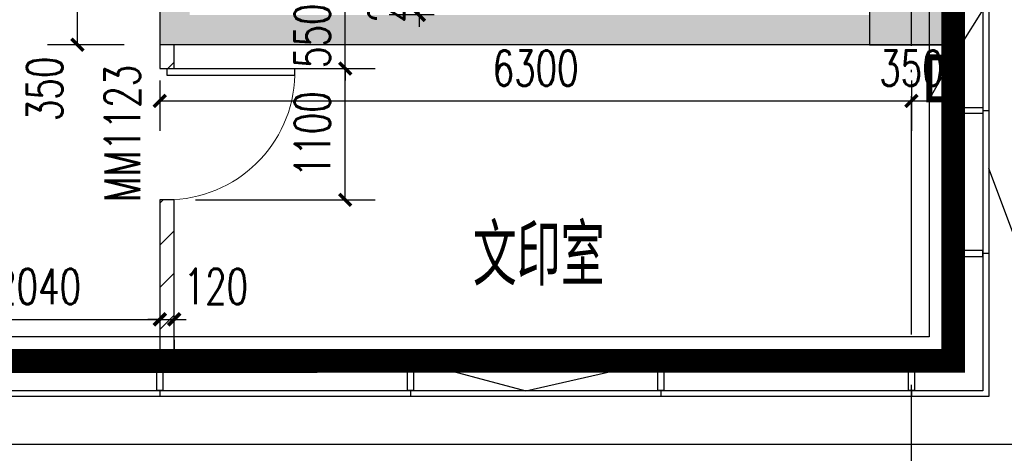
# Model space of a CAD drawing. Extents: x 797781 to 1255204, y 21234 to 1024248.
# Tile 660 of 1056: x 981433 to 989687, y 663906 to 667541. Entities that reach past the tile are written whole.
import ezdxf

# ---------------------------------------------------------------- set-up
doc = ezdxf.new("R2010")
doc.units = 0
doc.header["$LTSCALE"] = 1000
doc.header["$MEASUREMENT"] = 0
doc.linetypes.add('230303生产综合楼-平面图_t8$0$DOTE', pattern=[2.42, 2, -0.2, 0.02, -0.2])
doc.linetypes.add('__DASH', pattern=[0.35, 0.25, -0.1])
for name, color, linetype in [('230303生产综合楼-平面图_t8$0$3T_WOOD', 21, 'Continuous'), ('230303生产综合楼-平面图_t8$0$COLUMN', 40, 'Continuous'), ('230303生产综合楼-平面图_t8$0$CURTWALL', 4, 'Continuous'), ('230303生产综合楼-平面图_t8$0$DIM_LEAD', 3, 'Continuous'), ('230303生产综合楼-平面图_t8$0$DIM_SYMB', 3, 'Continuous'), ('230303生产综合楼-平面图_t8$0$DOTE', 1, '230303生产综合楼-平面图_t8$0$DOTE'), ('230303生产综合楼-平面图_t8$0$PUB_DIM', 3, 'Continuous'), ('230303生产综合楼-平面图_t8$0$PUB_HATCH', 8, 'Continuous'), ('230303生产综合楼-平面图_t8$0$PUB_TEXT', 7, 'Continuous'), ('230303生产综合楼-平面图_t8$0$WALL', 40, 'Continuous'), ('230303生产综合楼-平面图_t8$0$WALL-MOVE', 6, 'Continuous'), ('230303生产综合楼-平面图_t8$0$WINDOW', 4, 'Continuous'), ('230303生产综合楼-平面图_t8$0$WINDOW_TEXT', 7, 'Continuous'), ('230303生产综合楼-平面图_t8$0$条件', 7, 'Continuous'), ('230303生产综合楼-平面图_t8$0$水管', 4, 'Continuous'), ('230303生产综合楼-平面图_t8$0$看线', 115, 'Continuous'), ('DIM_SYMB', 3, 'Continuous'), ('PUB_HATCH', 8, 'Continuous')]:
    doc.layers.add(name, color=color, linetype=linetype)
doc.styles.add('230303生产综合楼-平面图_t8$0$_TCH_DIM', font='SIMPLEX', dxfattribs={"bigfont": 'GBCBIG'})
doc.styles.add('230303生产综合楼-平面图_T8$0$_TCH_DIM_T3', font='SIMPLEX', dxfattribs={"width": 0.705882, "bigfont": 'GBCBIG'})
doc.styles.add('230303生产综合楼-平面图_t8$0$_TCH_WINDOW', font='SIMPLEX', dxfattribs={"height": 3.5, "bigfont": 'GBCBIG'})
doc.dimstyles.new('230303生产综合楼-平面图_T8$0$_TCH_ARCH&&100', dxfattribs={"dimtxt": 297.5, "dimasz": 100, "dimexe": 250, "dimexo": 300, "dimgap": 126.25, "dimtad": 1, "dimdec": 0, "dimzin": 0, "dimdsep": 46, "dimtxsty": '230303生产综合楼-平面图_T8$0$_TCH_DIM_T3', "dimblk": '230303生产综合楼-平面图_t8$0$_ArchTick', "dimcen": 0.09, "dimclrt": 7, "dimazin": 2, "dimtfac": 1, "dimtdec": 0, "dimtix": 1, "dimtmove": 2, "dimatfit": 3, "dimfxl": 1, "dimtolj": 1, "dimtzin": 0, "dimarcsym": 0})
pattern_1 = [(45, (0, 179.5), (-176.776766, 176.776766), [])]

# ---------------------------------------------------------------- blocks, each defined once
blk = doc.blocks.new('AQ9-10')
at = {"color": 6, "linetype": '__DASH', "ltscale": 4, "const_width": 200}
blk.add_lwpolyline([(1107166.2, 663199.9), (1107166.2, 660199.9), (1100516.2, 660199.3)], dxfattribs=at)
at = {"color": 2, "linetype": '230303生产综合楼-平面图_t8$0$DOTE', "ltscale": 2, "const_width": 200}
blk.add_lwpolyline([(1020716.2, 660199.9), (1100516.2, 660199.3)], dxfattribs=at)
at = {"layer": 'DIM_SYMB'}
blk.add_lwpolyline([(1103033, 658872, 0, 0, 0), (1105448.7, 658872, 0, 0, 0), (1105448.7, 659899.9, 80, 0, 0), (1105448.7, 660199.9, 0, 0, 0)], format="xyseb", dxfattribs=at)
blk = doc.blocks.new('230303生产综合楼-平面图_t8$0$6WLGJ')
at = {"layer": '230303生产综合楼-平面图_t8$0$3T_WOOD'}
for points in [[(1106291.4, 367911.9), (1106291.4, 367861.9), (1106541.3, 367861.9), (1106541.3, 367911.9)], [(1099666.3, 366736.9), (1099616.3, 366736.9), (1099616.3, 366986.9), (1099666.3, 366986.9)], [(1101766.3, 366736.9), (1101716.3, 366736.9), (1101716.3, 366986.9), (1101766.3, 366986.9)], [(1103866.3, 366736.9), (1103816.3, 366736.9), (1103816.3, 366986.9), (1103866.3, 366986.9)], [(1105966.3, 366736.9), (1105916.3, 366736.9), (1105916.3, 366986.9), (1105966.3, 366986.9)]]:
    blk.add_lwpolyline(points, close=True, dxfattribs=at)
for points in [[(1106591.3, 367886.9), (1106541.3, 367886.9)], [(1099641.3, 366736.9), (1099641.4, 366686.9)], [(1101741.3, 366736.9), (1101741.4, 366686.9)], [(1103841.3, 366736.9), (1103841.4, 366686.9)], [(1105941.3, 366736.9), (1105941.4, 366686.9)], [(1105941.3, 366736.9), (1105941.4, 366686.9)]]:
    blk.add_lwpolyline(points, dxfattribs=at)
blk = doc.blocks.new('230303生产综合楼-平面图_t8$0$_ArchTick')
at = {"color": 0, "linetype": 'ByBlock', "const_width": 0.3}
blk.add_lwpolyline([(-0.5, -0.5), (0.5, 0.5)], dxfattribs=at)
blk = doc.blocks.new('*D6270')
at = {"layer": '230303生产综合楼-平面图_t8$0$PUB_DIM', "color": 0, "lineweight": -2, "transparency": 16777216}
for p, q in [((808848.3, 174948.9), (808207.7, 174948.9)), ((808457.7, 174598.9), (808457.7, 174948.9)), ((808848.3, 174598.9), (808207.7, 174598.9))]:
    blk.add_line(p, q, dxfattribs=at)
at = {"layer": 'Defpoints', "color": 0, "transparency": 16777216}
for p in [(808457.7, 174948.9), (809148.3, 174948.9), (809148.3, 174598.9)]:
    blk.add_point(p, dxfattribs=at)
at = {"layer": '230303生产综合楼-平面图_t8$0$PUB_DIM', "color": 0, "lineweight": -2, "transparency": 16777216, "xscale": 100, "yscale": 100, "zscale": 100}
for p, rotation in [((808457.7, 174948.9), 90), ((808457.7, 174598.9), 270)]:
    blk.add_blockref('230303生产综合楼-平面图_t8$0$_ArchTick', p, dxfattribs=dict(at, rotation=rotation))
at = {"layer": '230303生产综合楼-平面图_t8$0$PUB_DIM', "color": 7, "transparency": 16777216, "insert": (808182.7, 174228.9), "char_height": 297.5, "attachment_point": 5, "rotation": 90, "style": '230303生产综合楼-平面图_T8$0$_TCH_DIM_T3'}
blk.add_mtext('\\A1;350', dxfattribs=at)
blk = doc.blocks.new('*D6276')
at = {"layer": '230303生产综合楼-平面图_t8$0$PUB_DIM', "color": 0, "lineweight": -2, "transparency": 16777216}
for p, q in [((809148.3, 174298.9), (809148.3, 173877.8)), ((815448.3, 174298.9), (815448.3, 173877.8)), ((809148.3, 174127.8), (815448.3, 174127.8))]:
    blk.add_line(p, q, dxfattribs=at)
at = {"layer": 'Defpoints', "color": 0, "transparency": 16777216}
for p in [(809148.3, 174598.9), (815448.3, 174598.9), (815448.3, 174127.8)]:
    blk.add_point(p, dxfattribs=at)
at = {"layer": '230303生产综合楼-平面图_t8$0$PUB_DIM', "color": 0, "lineweight": -2, "transparency": 16777216, "xscale": 100, "yscale": 100, "zscale": 100, "rotation": 180}
blk.add_blockref('230303生产综合楼-平面图_t8$0$_ArchTick', (809148.3, 174127.8), dxfattribs=at)
at = {"layer": '230303生产综合楼-平面图_t8$0$PUB_DIM', "color": 0, "lineweight": -2, "transparency": 16777216, "xscale": 100, "yscale": 100, "zscale": 100}
blk.add_blockref('230303生产综合楼-平面图_t8$0$_ArchTick', (815448.3, 174127.8), dxfattribs=at)
at = {"layer": '230303生产综合楼-平面图_t8$0$PUB_DIM', "color": 7, "transparency": 16777216, "insert": (812298.3, 174402.8), "char_height": 297.5, "attachment_point": 5, "style": '230303生产综合楼-平面图_T8$0$_TCH_DIM_T3'}
blk.add_mtext('\\A1;6300', dxfattribs=at)
blk = doc.blocks.new('*D6277')
at = {"layer": '230303生产综合楼-平面图_t8$0$PUB_DIM', "color": 0, "lineweight": -2, "transparency": 16777216}
for p, q in [((815448.3, 174298.9), (815448.3, 173877.8)), ((815798.3, 174298.9), (815798.3, 173877.8)), ((815448.3, 174127.8), (815798.3, 174127.8))]:
    blk.add_line(p, q, dxfattribs=at)
at = {"layer": 'Defpoints', "color": 0, "transparency": 16777216}
for p in [(815448.3, 174598.9), (815798.3, 174598.9), (815798.3, 174127.8)]:
    blk.add_point(p, dxfattribs=at)
at = {"layer": '230303生产综合楼-平面图_t8$0$PUB_DIM', "color": 0, "lineweight": -2, "transparency": 16777216, "xscale": 100, "yscale": 100, "zscale": 100, "rotation": 180}
blk.add_blockref('230303生产综合楼-平面图_t8$0$_ArchTick', (815448.3, 174127.8), dxfattribs=at)
at = {"layer": '230303生产综合楼-平面图_t8$0$PUB_DIM', "color": 0, "lineweight": -2, "transparency": 16777216, "xscale": 100, "yscale": 100, "zscale": 100}
blk.add_blockref('230303生产综合楼-平面图_t8$0$_ArchTick', (815798.3, 174127.8), dxfattribs=at)
at = {"layer": '230303生产综合楼-平面图_t8$0$PUB_DIM', "color": 7, "transparency": 16777216, "insert": (815448.3, 174402.8), "char_height": 297.5, "attachment_point": 5, "style": '230303生产综合楼-平面图_T8$0$_TCH_DIM_T3'}
blk.add_mtext('\\A1;350', dxfattribs=at)
blk = doc.blocks.new('*D6279')
at = {"layer": '230303生产综合楼-平面图_t8$0$PUB_DIM', "color": 0, "lineweight": -2, "transparency": 16777216}
for p, q in [((811321.5, 175099), (811321.5, 175199)), ((811448.3, 175099), (811071.5, 175099)), ((811321.5, 174848.9), (811321.5, 175099)), ((811448.3, 174848.9), (811071.5, 174848.9)), ((811321.5, 174848.9), (811321.5, 174748.9))]:
    blk.add_line(p, q, dxfattribs=at)
at = {"layer": 'Defpoints', "color": 0, "transparency": 16777216}
for p in [(811321.5, 175099), (811748.3, 175099), (811748.3, 174848.9)]:
    blk.add_point(p, dxfattribs=at)
at = {"layer": '230303生产综合楼-平面图_t8$0$PUB_DIM', "color": 0, "lineweight": -2, "transparency": 16777216, "xscale": 100, "yscale": 100, "zscale": 100}
for p, rotation in [((811321.5, 175099), 270), ((811321.5, 174848.9), 90)]:
    blk.add_blockref('230303生产综合楼-平面图_t8$0$_ArchTick', p, dxfattribs=dict(at, rotation=rotation))
at = {"layer": '230303生产综合楼-平面图_t8$0$PUB_DIM', "color": 7, "transparency": 16777216, "insert": (811046.5, 175053.2), "char_height": 297.5, "attachment_point": 5, "rotation": 90, "style": '230303生产综合楼-平面图_T8$0$_TCH_DIM_T3'}
blk.add_mtext('\\A1;250', dxfattribs=at)
blk = doc.blocks.new('*D6280')
at = {"layer": '230303生产综合楼-平面图_t8$0$PUB_DIM', "color": 0, "lineweight": -2, "transparency": 16777216}
for p, q in [((816985.2, 174948.5), (816985.3, 175048.5)), ((816398.2, 174948.8), (817235.2, 174948.4)), ((816984.9, 174298.6), (816985.2, 174948.5)), ((816397.9, 174298.9), (817234.9, 174298.5)), ((816984.9, 174298.6), (816984.9, 174198.6))]:
    blk.add_line(p, q, dxfattribs=at)
at = {"layer": 'Defpoints', "color": 0, "transparency": 16777216}
for p in [(816098.2, 174948.9), (816985.2, 174948.5), (816097.9, 174299)]:
    blk.add_point(p, dxfattribs=at)
at = {"layer": '230303生产综合楼-平面图_t8$0$PUB_DIM', "color": 0, "lineweight": -2, "transparency": 16777216, "xscale": 100, "yscale": 100, "zscale": 100}
for p, rotation in [((816985.2, 174948.5), 269.9726652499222), ((816984.9, 174298.6), 89.97266524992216)]:
    blk.add_blockref('230303生产综合楼-平面图_t8$0$_ArchTick', p, dxfattribs=dict(at, rotation=rotation))
at = {"layer": '230303生产综合楼-平面图_t8$0$PUB_DIM', "color": 7, "transparency": 16777216, "insert": (816710.1, 174623.7), "char_height": 297.5, "attachment_point": 5, "rotation": 89.97267, "style": '230303生产综合楼-平面图_T8$0$_TCH_DIM_T3'}
blk.add_mtext('\\A1;650', dxfattribs=at)
blk = doc.blocks.new('*D4898')
at = {"layer": '230303生产综合楼-平面图_t8$0$PUB_DIM', "color": 0, "lineweight": -2, "transparency": 16777216}
for p, q in [((980568, 665029.1), (982608, 665029.1)), ((980568, 664856.1), (980568, 664779.1)), ((982608, 664856.1), (982608, 664779.1))]:
    blk.add_line(p, q, dxfattribs=at)
at = {"layer": 'Defpoints', "color": 0, "transparency": 16777216}
for p in [(980568, 665156.1), (982608, 665156.1), (982608, 665029.1)]:
    blk.add_point(p, dxfattribs=at)
at = {"layer": '230303生产综合楼-平面图_t8$0$PUB_DIM', "color": 0, "lineweight": -2, "transparency": 16777216, "xscale": 100, "yscale": 100, "zscale": 100, "rotation": 180}
blk.add_blockref('230303生产综合楼-平面图_t8$0$_ArchTick', (980568, 665029.1), dxfattribs=at)
at = {"layer": '230303生产综合楼-平面图_t8$0$PUB_DIM', "color": 0, "lineweight": -2, "transparency": 16777216, "xscale": 100, "yscale": 100, "zscale": 100}
blk.add_blockref('230303生产综合楼-平面图_t8$0$_ArchTick', (982608, 665029.1), dxfattribs=at)
at = {"layer": '230303生产综合楼-平面图_t8$0$PUB_DIM', "color": 7, "transparency": 16777216, "insert": (981588, 665304.1), "char_height": 297.5, "attachment_point": 5, "style": '230303生产综合楼-平面图_T8$0$_TCH_DIM_T3'}
blk.add_mtext('\\A1;2040', dxfattribs=at)
blk = doc.blocks.new('*D4899')
at = {"layer": '230303生产综合楼-平面图_t8$0$PUB_DIM', "color": 0, "lineweight": -2, "transparency": 16777216}
for p, q in [((982608, 665029.1), (982508, 665029.1)), ((982608, 665029.1), (982728, 665029.1)), ((982728, 665029.1), (982828, 665029.1)), ((982608, 664856.1), (982608, 664779.1)), ((982728, 664856.1), (982728, 664779.1))]:
    blk.add_line(p, q, dxfattribs=at)
at = {"layer": 'Defpoints', "color": 0, "transparency": 16777216}
for p in [(982608, 665156.1), (982728, 665156.1), (982728, 665029.1)]:
    blk.add_point(p, dxfattribs=at)
at = {"layer": '230303生产综合楼-平面图_t8$0$PUB_DIM', "color": 0, "lineweight": -2, "transparency": 16777216, "xscale": 100, "yscale": 100, "zscale": 100}
blk.add_blockref('230303生产综合楼-平面图_t8$0$_ArchTick', (982608, 665029.1), dxfattribs=at)
at = {"layer": '230303生产综合楼-平面图_t8$0$PUB_DIM', "color": 0, "lineweight": -2, "transparency": 16777216, "xscale": 100, "yscale": 100, "zscale": 100, "rotation": 180}
blk.add_blockref('230303生产综合楼-平面图_t8$0$_ArchTick', (982728, 665029.1), dxfattribs=at)
at = {"layer": '230303生产综合楼-平面图_t8$0$PUB_DIM', "color": 7, "transparency": 16777216, "insert": (983078, 665304.1), "char_height": 297.5, "attachment_point": 5, "style": '230303生产综合楼-平面图_T8$0$_TCH_DIM_T3'}
blk.add_mtext('\\A1;120', dxfattribs=at)
blk = doc.blocks.new('*D4938')
at = {"layer": '230303生产综合楼-平面图_t8$0$PUB_DIM', "color": 0, "lineweight": -2, "transparency": 16777216}
for p, q in [((982908, 667131.1), (984411.9, 667131.1)), ((984161.9, 666031.1), (984161.9, 667131.1)), ((982908, 666031.1), (984411.9, 666031.1))]:
    blk.add_line(p, q, dxfattribs=at)
at = {"layer": 'Defpoints', "color": 0, "transparency": 16777216}
for p in [(982608, 667131.1), (984161.9, 667131.1), (982608, 666031.1)]:
    blk.add_point(p, dxfattribs=at)
at = {"layer": '230303生产综合楼-平面图_t8$0$PUB_DIM', "color": 0, "lineweight": -2, "transparency": 16777216, "xscale": 100, "yscale": 100, "zscale": 100}
for p, rotation in [((984161.9, 667131.1), 90), ((984161.9, 666031.1), 270)]:
    blk.add_blockref('230303生产综合楼-平面图_t8$0$_ArchTick', p, dxfattribs=dict(at, rotation=rotation))
at = {"layer": '230303生产综合楼-平面图_t8$0$PUB_DIM', "color": 7, "transparency": 16777216, "insert": (983886.9, 666581.1), "char_height": 297.5, "attachment_point": 5, "rotation": 90, "style": '230303生产综合楼-平面图_T8$0$_TCH_DIM_T3'}
blk.add_mtext('\\A1;1100', dxfattribs=at)
blk = doc.blocks.new('*D4939')
at = {"layer": '230303生产综合楼-平面图_t8$0$PUB_DIM', "color": 0, "lineweight": -2, "transparency": 16777216}
for p, q in [((984161.9, 667681.1), (984161.9, 667781.1)), ((982908, 667681.1), (984411.9, 667681.1)), ((984161.9, 667131.1), (984161.9, 667681.1)), ((982908, 667131.1), (984411.9, 667131.1)), ((984161.9, 667131.1), (984161.9, 667031.1))]:
    blk.add_line(p, q, dxfattribs=at)
at = {"layer": 'Defpoints', "color": 0, "transparency": 16777216}
for p in [(982608, 667681.1), (984161.9, 667681.1), (982608, 667131.1)]:
    blk.add_point(p, dxfattribs=at)
at = {"layer": '230303生产综合楼-平面图_t8$0$PUB_DIM', "color": 0, "lineweight": -2, "transparency": 16777216, "xscale": 100, "yscale": 100, "zscale": 100}
for p, rotation in [((984161.9, 667681.1), 270), ((984161.9, 667131.1), 90)]:
    blk.add_blockref('230303生产综合楼-平面图_t8$0$_ArchTick', p, dxfattribs=dict(at, rotation=rotation))
at = {"layer": '230303生产综合楼-平面图_t8$0$PUB_DIM', "color": 7, "transparency": 16777216, "insert": (983886.9, 667406.1), "char_height": 297.5, "attachment_point": 5, "rotation": 90, "style": '230303生产综合楼-平面图_T8$0$_TCH_DIM_T3'}
blk.add_mtext('\\A1;550', dxfattribs=at)
blk = doc.blocks.new('_FZH')
blk.add_lwpolyline([(-0.5, -0.5), (0.5, -0.5), (0.5, 0.5), (-0.5, 0.5)], close=True)
at = {"layer": 'PUB_HATCH'}
blk.add_solid([(-0.5, -0.5), (0.5, -0.5), (-0.5, 0.5), (0.5, 0.5)], dxfattribs=at)
blk = doc.blocks.new('230303生产综合楼-平面图_t8$0$$DorLib2D$00000001')
for p, q in [((0.45, 0.975), (0.5, 0.975)), ((0.45, 0), (0.45, 0.975)), ((0.5, 0), (0.5, 0.975)), ((0.5, 0), (0.45, 0))]:
    blk.add_line(p, q)
at = {"lineweight": 13}
blk.add_arc((0.475, 0), 0.975, 91.46928, 180, dxfattribs=at)
blk = doc.blocks.new('230303生产综合楼-平面图_t8$0$HXT-3')
at = {"layer": '230303生产综合楼-平面图_t8$0$PUB_HATCH'}
for points in [[(815548.3, 178748.9), (815548.3, 174848.9), (815798.3, 174598.9), (815798.3, 178748.9)], [(809398.3, 174848.9), (809398.3, 175398.9), (809148.3, 175398.9), (809148.3, 174598.9)], [(811748.3, 174598.9), (811748.3, 174848.9), (809398.3, 174848.9), (809148.3, 174598.9)], [(812448.3, 174598.9), (812448.3, 174848.9), (811748.3, 174848.9), (811748.3, 174598.9)], [(815798.3, 174598.9), (815548.3, 174848.9), (812448.3, 174848.9), (812448.3, 174598.9)]]:
    blk.add_hatch(color=256, dxfattribs=at).paths.add_polyline_path(points)
at = {"layer": '230303生产综合楼-平面图_t8$0$DIM_LEAD'}
blk.add_line((815798.3, 174491.6), (816353.2, 175378.6), dxfattribs=at)
at = {"layer": '230303生产综合楼-平面图_t8$0$DIM_LEAD', "const_width": 40}
blk.add_lwpolyline([(815787.7, 174474.7, 1), (815808.9, 174508.6, 1)], format="xyb", close=True, dxfattribs=at)
at = {"layer": '230303生产综合楼-平面图_t8$0$WALL'}
for p, q in [((815798.3, 178748.9), (815798.3, 174598.9)), ((809148.3, 175398.9), (809148.3, 174598.9)), ((811748.3, 174598.9), (809148.3, 174598.9)), ((812448.3, 174598.9), (811748.3, 174598.9)), ((815798.3, 174598.9), (812448.3, 174598.9))]:
    blk.add_line(p, q, dxfattribs=at)
at = {"layer": '230303生产综合楼-平面图_t8$0$条件', "color": 1, "const_width": 50}
blk.add_lwpolyline([(815798.3, 174491.6), (815798.3, 174141.6), (815598.3, 174141), (815598.3, 174492.9), (815798.3, 174491.6)], dxfattribs=at)
at = {"layer": '230303生产综合楼-平面图_t8$0$条件', "color": 1}
blk.add_lwpolyline([(815598.3, 174141), (815798.3, 174491.6)], dxfattribs=at)
at = {"layer": '230303生产综合楼-平面图_t8$0$PUB_DIM'}
for base, p1, p2, angle, picture, middle in [((811321.5, 175099), (811748.3, 174848.9), (811748.3, 175099), 90, '*D6279', (811046.5, 175053.2)), ((808457.7, 174948.9), (809148.3, 174598.9), (809148.3, 174948.9), 90, '*D6270', (808182.7, 174228.9)), ((815798.3, 174127.8), (815448.3, 174598.9), (815798.3, 174598.9), 360, '*D6277', (815448.3, 174402.8))]:
    dim = blk.add_linear_dim(base=base, p1=p1, p2=p2, angle=angle, dimstyle='230303生产综合楼-平面图_T8$0$_TCH_ARCH&&100', dxfattribs=at)
    dim.commit()
    dim.dimension.update_dxf_attribs({"geometry": picture, "text_midpoint": middle, "dimtype": 161})
for p1, p2, distance, picture, middle in [((816097.9, 174299), (816098.2, 174948.9), -887, '*D6280', (816710.1, 174623.7)), ((809148.3, 174598.9), (815448.3, 174598.9), -471.1, '*D6276', (812298.3, 174402.8))]:
    dim = blk.add_aligned_dim(p1=p1, p2=p2, distance=distance, dimstyle='230303生产综合楼-平面图_T8$0$_TCH_ARCH&&100', dxfattribs=at)
    dim.commit()
    dim.dimension.update_dxf_attribs({"geometry": picture, "text_midpoint": middle})

msp = doc.modelspace()

# ---------------------------------------------------------------- hatches: boundary and pattern name
at = {"layer": '230303生产综合楼-平面图_t8$0$PUB_HATCH'}
h = msp.add_hatch(dxfattribs=at)
h.set_pattern_fill('普通砖', color=256, scale=100, style=0)
h.set_pattern_definition(pattern_1)
h.paths.add_polyline_path([(982608, 667331.1), (982608, 667131.1), (982728, 667131.1), (982728, 667331.1)])
h = msp.add_hatch(dxfattribs=at)
h.set_pattern_fill('普通砖', color=256, scale=100, style=0)
h.set_pattern_definition(pattern_1)
h.paths.add_polyline_path([(982728, 664681.1), (982728, 666031.1), (982608, 666031.1), (982608, 664681.1)])

# ---------------------------------------------------------------- linework, layer by layer
msp.add_line((989508, 666781.1), (989558, 666781.1))
msp.add_lwpolyline([(989258, 666806.1), (989508, 666806.1), (989508, 666756.1), (989258, 666756.1)], close=True)
at = {"layer": '230303生产综合楼-平面图_t8$0$CURTWALL'}
for points in [[(895858, 687781.1), (963708, 687781.1), (989558, 685101.2), (989558, 664381.1), (895858, 664381.1)], [(895908, 687731.1), (963705.4, 687731.1), (989508, 685056.1), (989508, 664431.1), (895908, 664431.1)], [(896158, 687481.1), (963692.5, 687481.1), (989258, 684830.7), (989258, 664681.1), (896158, 664681.1)]]:
    msp.add_lwpolyline(points, close=True, dxfattribs=at)
msp.add_lwpolyline([(984733, 664681.1), (985674.8, 664431.1), (986783, 664681.1)], dxfattribs=at)
at = {"layer": '230303生产综合楼-平面图_t8$0$DIM_SYMB', "color": 1}
msp.add_lwpolyline([(990847.7, 665230.2), (989958, 665230.2), (989558, 666293.7)], dxfattribs=at)
at = {"layer": '230303生产综合楼-平面图_t8$0$DOTE'}
msp.add_line((988908, 662481.1), (988908, 690481.1), dxfattribs=at)
at = {"layer": '230303生产综合楼-平面图_t8$0$PUB_HATCH', "color": 8}
for points in [[(989058, 671481.1), (989058, 664881.1), (896358, 664881.1), (896358, 670981.1)], [(989058, 667331.1), (989058, 664881.1), (896358, 664881.1), (896358, 667431.1)]]:
    msp.add_lwpolyline(points, dxfattribs=at)
at = {"layer": '230303生产综合楼-平面图_t8$0$WALL-MOVE'}
for p, q in [((982608, 667331.1), (982608, 667131.1)), ((982728, 667331.1), (982608, 667331.1)), ((982728, 667131.1), (982728, 667331.1)), ((982608, 667131.1), (982728, 667131.1)), ((982728, 666031.1), (982608, 666031.1)), ((982608, 666031.1), (982608, 664681.1)), ((982728, 664681.1), (982728, 666031.1)), ((982608, 664681.1), (982728, 664681.1))]:
    msp.add_line(p, q, dxfattribs=at)
at = {"layer": '230303生产综合楼-平面图_t8$0$看线'}
msp.add_lwpolyline([(895458, 688181.1), (964094.7, 688181.1), (989958, 685461.4), (989958, 663981.1), (895458, 663981.1)], close=True, dxfattribs=at)

# ---------------------------------------------------------------- block references
for name, p in [('AQ9-10', (-117908.2, 4481.2)), ('230303生产综合楼-平面图_t8$0$6WLGJ', (-117033.3, 297694.3))]:
    msp.add_blockref(name, p)
at = {"layer": '230303生产综合楼-平面图_t8$0$COLUMN', "xscale": 700, "yscale": 700, "zscale": 700}
msp.add_blockref('_FZH', (988908, 667681.1), dxfattribs=at)
at = {"layer": '230303生产综合楼-平面图_t8$0$WINDOW'}
ref = msp.add_blockref('230303生产综合楼-平面图_t8$0$$DorLib2D$00000001', (982668, 666581.1), dxfattribs=dict(at, xscale=1100, yscale=-1100, zscale=120, rotation=90.00000000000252))
ref.add_attrib('A', 'MM1123', (982441.8, 666011.1), dxfattribs={"layer": '230303生产综合楼-平面图_t8$0$WINDOW_TEXT', "ltscale": 2, "height": 297.5, "rotation": 90, "style": '230303生产综合楼-平面图_t8$0$_TCH_WINDOW', "width": 0.705882})
at = {"layer": '230303生产综合楼-平面图_t8$0$水管'}
msp.add_blockref('230303生产综合楼-平面图_t8$0$HXT-3', (173459.7, 492732.2), dxfattribs=at)

# ---------------------------------------------------------------- texts
at = {"layer": '230303生产综合楼-平面图_t8$0$PUB_TEXT', "style": '230303生产综合楼-平面图_t8$0$_TCH_DIM'}
msp.add_text('文印室', height=510.64, dxfattribs=at).set_placement((985232.7, 665311.3))

# ---------------------------------------------------------------- dimensions: what is measured, and where the dimension line sits
at = {"layer": '230303生产综合楼-平面图_t8$0$PUB_DIM'}
for p1, p2, distance, picture, middle in [((982608, 667131.1), (982608, 667681.1), -1553.9, '*D4939', (983886.9, 667406.1)), ((982608, 666031.1), (982608, 667131.1), -1553.9, '*D4938', (983886.9, 666581.1)), ((980568, 665156.1), (982608, 665156.1), -127, '*D4898', (981588, 665304.1))]:
    dim = msp.add_aligned_dim(p1=p1, p2=p2, distance=distance, dimstyle='230303生产综合楼-平面图_T8$0$_TCH_ARCH&&100', dxfattribs=at)
    dim.commit()
    dim.dimension.update_dxf_attribs({"geometry": picture, "text_midpoint": middle})
dim = msp.add_linear_dim(base=(982728, 665029.1), p1=(982608, 665156.1), p2=(982728, 665156.1), angle=0, dimstyle='230303生产综合楼-平面图_T8$0$_TCH_ARCH&&100', dxfattribs=at)
dim.commit()
dim.dimension.update_dxf_attribs({"geometry": '*D4899', "text_midpoint": (983078, 665304.1), "dimtype": 161})

doc.saveas('drawing.dxf')
